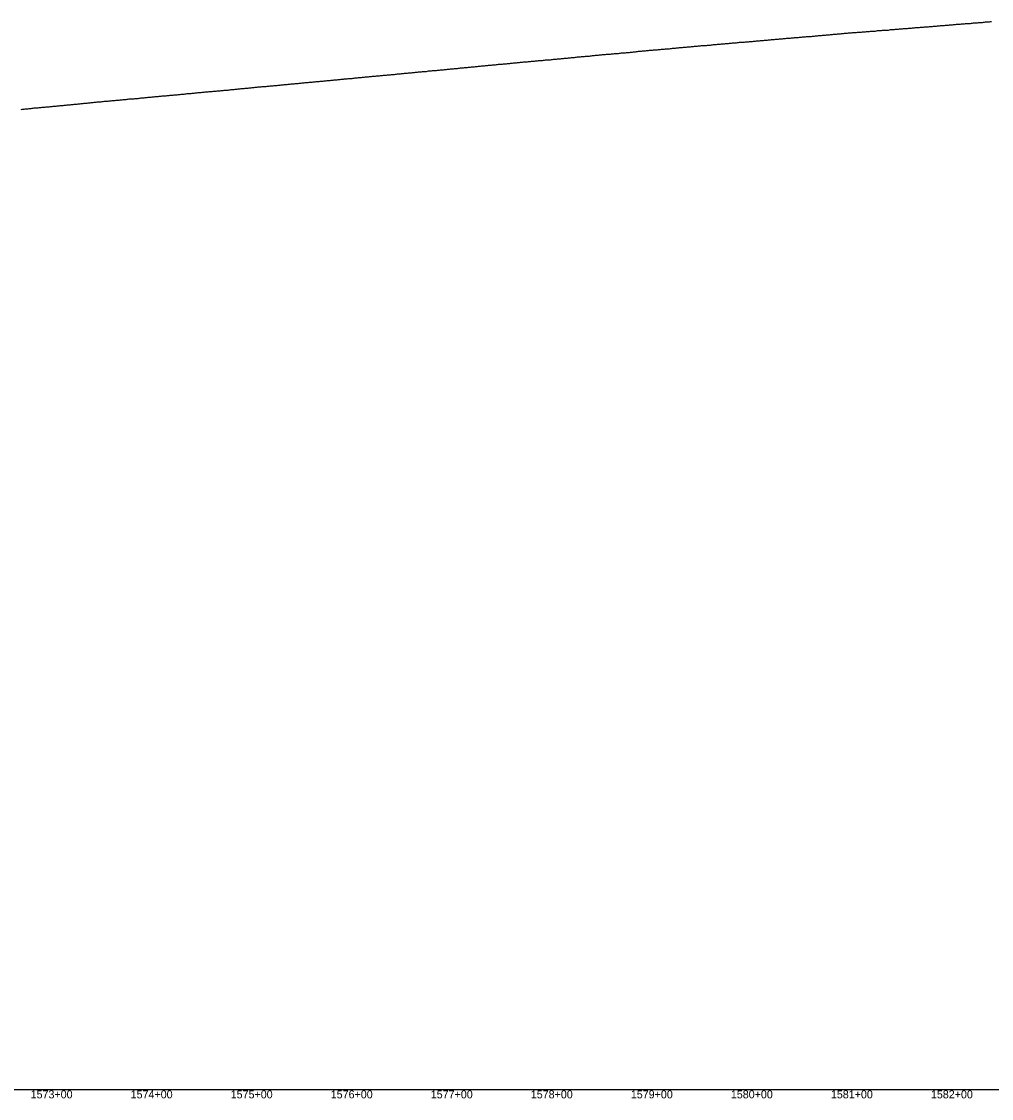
# Model space of a CAD drawing. Extents: x -3793 to 50787, y -1075 to 6138.
# Drawn here: x 44710 to 45680, y -1009 to 67 of the extents above; entities that cross this region are included whole.
import ezdxf

# ---------------------------------------------------------------- set-up
doc = ezdxf.new("R2010")
doc.units = 0
for name, color, linetype in [('RD_DDB_Profile_EX', 7, 'Continuous'), ('RD_DDB_StaTX', 7, 'Continuous'), ('RD_GPK_Profile_Cell', 7, 'Continuous')]:
    doc.layers.add(name, color=color, linetype=linetype)

msp = doc.modelspace()

# ---------------------------------------------------------------- linework, layer by layer
at = {"layer": 'RD_DDB_Profile_EX'}
for points in [[(45632.706267, 62.99432), (45633.708135, 63.09507), (45634.710019, 63.24519), (45635.701932, 63.24537), (45636.703818, 63.34501), (45637.705635, 63.4953), (45638.70752, 63.545395), (45639.709404, 63.5955), (45640.701314, 63.695435), (45641.703175, 63.895575), (45642.705021, 63.94544), (45643.706905, 64.04551), (45644.708789, 64.095595), (45645.700671, 64.1464), (45646.702557, 64.19628), (45647.704406, 64.29616), (45648.70629, 64.296225), (45649.698193, 64.39578), (45650.700053, 64.546415), (45651.701939, 64.596445), (45652.703824, 64.646485), (45653.705675, 64.74602), (45654.69755, 64.79704), (45655.699435, 64.84691), (45656.701321, 64.897075), (45657.703206, 64.99681), (45658.705043, 65.047565), (45659.696932, 65.19738), (45660.698817, 65.297125), (45661.700703, 65.396995), (45662.702563, 65.447915), (45663.704428, 65.49769), (45664.696314, 65.59782), (45665.698199, 65.64759), (45666.70006, 65.748385), (45667.701945, 65.84826), (45668.703831, 65.898215), (45669.695696, 65.998235), (45670.697556, 66.048905), (45671.699441, 66.098785), (45672.701327, 66.248665), (45673.703212, 66.39854), (45674.695052, 66.499325), (45675.696938, 66.549195), (45676.698823, 66.59911), (45677.700709, 66.69904), (45678.692584, 66.799025), (45679.694434, 66.849715)], [(45432.730713, 46.38978), (45433.732597, 46.489145), (45434.734481, 46.539555), (45435.736366, 46.638915), (45436.738143, 46.73826), (45437.730114, 46.8398), (45438.731982, 46.79047), (45439.733866, 46.79087), (45440.735751, 47.040255), (45441.737531, 47.13963), (45442.7295, 47.240085), (45443.731384, 47.289975), (45444.733268, 47.4388), (45445.735153, 47.53868), (45446.736928, 47.588015), (45447.728901, 47.68959), (45448.730785, 47.788385), (45449.732653, 47.838605), (45450.734538, 47.890575), (45451.736316, 48.039415), (45452.728286, 48.08988), (45453.730171, 48.189775), (45454.732055, 48.289665), (45455.733939, 48.339555), (45456.735712, 48.440005), (45457.727688, 48.539945), (45458.729572, 48.68815), (45459.73144, 48.73942), (45460.733325, 48.839305), (45461.735101, 48.93865), (45462.727073, 48.98968), (45463.728958, 49.08902), (45464.730842, 49.238355), (45465.732726, 49.388795), (45466.734497, 49.389245), (45467.726475, 49.438625), (45468.728359, 49.58736), (45469.730227, 49.639215), (45470.732111, 49.6891), (45471.733885, 49.838445), (45472.72586, 49.83838), (45473.727744, 49.889935), (45474.729612, 50.08795), (45475.731496, 50.08782), (45476.733273, 50.238235), (45477.725245, 50.2387), (45478.727129, 50.38858), (45479.728997, 50.538815), (45480.730881, 50.58766), (45481.732661, 50.68909), (45482.72463, 50.7885), (45483.726514, 50.937845), (45484.728382, 50.93915), (45485.730267, 50.990025), (45486.73205, 51.04042), (45487.724015, 51.139855), (45488.725899, 51.238715), (45489.727767, 51.390445), (45490.729555, 51.44033), (45491.731438, 51.440715), (45492.7234, 51.491145), (45493.725285, 51.68955), (45494.727152, 51.79029), (45495.728943, 51.84017), (45496.730826, 51.890535), (45497.722785, 51.94047), (45498.72467, 51.94132), (45499.726538, 52.041955), (45500.728331, 52.140945), (45501.730214, 52.29084), (45502.72217, 52.34124), (45503.724055, 52.44113), (45504.725923, 52.5418), (45505.727719, 52.592135), (45506.729602, 52.74159), (45507.721556, 52.79153), (45508.72344, 52.841875), (45509.725308, 52.89334), (45510.727107, 53.092415), (45511.719056, 53.14193), (45512.720941, 53.24096), (45513.722825, 53.341275), (45514.724693, 53.491585), (45515.726496, 53.541065), (45516.718441, 53.591405), (45517.720326, 53.6917), (45518.722194, 53.792785), (45519.724078, 53.89345), (45520.725884, 53.943355), (45521.717827, 54.092515), (45522.719711, 54.242405), (45523.721579, 54.342715), (45524.723463, 54.34334), (45525.725272, 54.44362), (45526.717212, 54.593185), (45527.719096, 54.6427), (45528.720964, 54.69302), (45529.722848, 54.891845), (45530.72466, 54.99172), (45531.716597, 55.04237), (45532.718481, 55.141515)], [(45532.718481, 55.141515), (45533.720349, 55.241995), (45534.722233, 55.292875), (45535.724048, 55.34242), (45536.715982, 55.442695), (45537.717866, 55.492575), (45538.719734, 55.49364), (45539.721618, 55.5932), (45540.723437, 55.742425), (45541.715367, 55.79302), (45542.717251, 55.743915), (45543.719119, 55.943645), (45544.721003, 56.04352), (45545.722825, 56.143405), (45546.714752, 56.19302), (45547.716637, 56.19354), (45548.718504, 56.29396), (45549.720389, 56.393545), (45550.722213, 56.44402), (45551.714137, 56.49456), (45552.716022, 56.64384), (45553.717906, 56.694045), (45554.71979, 56.743615), (45555.721601, 56.84461), (45556.713522, 56.844835), (45557.715407, 56.94444), (45558.717291, 57.093735), (45559.719175, 57.14392), (45560.720998, 57.194115), (45561.712924, 57.244365), (45562.714809, 57.343945), (45563.716676, 57.394905), (45564.718561, 57.644225), (45565.720386, 57.79352), (45566.712309, 57.793745), (45567.714194, 57.89302), (45568.716078, 57.993195), (45569.717962, 58.043385), (45570.719774, 58.094415), (45571.711694, 58.094355), (45572.713579, 58.24366), (45573.715463, 58.344415), (45574.717347, 58.39431), (45575.719171, 58.345115), (45576.711096, 58.345065), (45577.712981, 58.593715), (45578.714848, 58.744705), (45579.716733, 58.74488), (45580.708597, 58.794535), (45581.710481, 58.94384), (45582.712366, 59.04372), (45583.71425, 59.0936), (45584.716134, 59.29317), (45585.708062, 59.243725), (45586.709867, 59.244715), (45587.711751, 59.444045), (45588.713635, 59.493925), (45589.715519, 59.544395), (45590.707444, 59.64433), (45591.709268, 59.74331), (45592.711153, 59.843805), (45593.71302, 59.74534), (45594.714905, 59.79468), (45595.706826, 60.04377), (45596.708653, 60.143935), (45597.710538, 60.193815), (45598.712422, 60.194295), (45599.714306, 60.343575), (45600.706233, 60.493195), (45601.708039, 60.544525), (45602.709923, 60.694135), (45603.711807, 60.74401), (45604.713691, 60.744185), (45605.705615, 60.89383), (45606.70744, 60.99341), (45607.709325, 60.993285), (45608.711192, 61.143795), (45609.713077, 61.24394), (45610.704997, 61.244425), (45611.706825, 61.34403), (45612.70871, 61.44449), (45613.710594, 61.59349), (45614.712478, 61.49457), (45615.704404, 61.54482), (45616.706211, 61.694885), (45617.708095, 61.7945), (45618.709979, 61.894385), (45619.711864, 61.894845), (45620.703786, 62.0445), (45621.705612, 62.1441), (45622.707497, 62.244285), (45623.709381, 62.294175), (45624.711249, 62.295395), (45625.703168, 62.44479), (45626.704997, 62.5944), (45627.706882, 62.693715), (45628.708766, 62.79359), (45629.710634, 62.84514), (45630.70255, 62.84534), (45631.704436, 62.945235), (45632.706267, 62.99432)], [(45332.742828, 37.69277), (45333.744712, 37.742655), (45334.746596, 37.842915), (45335.74848, 37.942805), (45336.750288, 37.99308), (45337.742229, 38.14225), (45338.744097, 38.14331), (45339.745981, 38.1932), (45340.747866, 38.342365), (45341.749676, 38.442985), (45342.741614, 38.49292), (45343.743499, 38.642815), (45344.745383, 38.69309), (45345.747267, 38.692985), (45346.749072, 38.941305), (45347.741016, 38.94203), (45348.7429, 39.042725), (45349.744785, 39.14221), (45350.746653, 39.24251), (45351.748461, 39.293155), (45352.740401, 39.34348), (45353.742286, 39.492215), (45354.74417, 39.541705), (45355.746054, 39.59399), (45356.747857, 39.69309), (45357.739803, 39.74304), (45358.741687, 39.89211), (45359.743572, 39.992), (45360.745456, 40.091465), (45361.747254, 40.24092), (45362.739188, 40.292115), (45363.741072, 40.3924), (45364.742957, 40.492295), (45365.744841, 40.592595), (45366.746642, 40.742075), (45367.73859, 40.791595), (45368.740474, 40.84191), (45369.742358, 40.941365), (45370.744243, 40.99169), (45371.746038, 41.092025), (45372.737992, 41.291075), (45373.739876, 41.34096), (45374.741744, 41.342085), (45375.743628, 41.441975), (45376.745427, 41.54144), (45377.737377, 41.64138), (45378.739261, 41.741705), (45379.741145, 41.841155), (45380.74303, 41.89104), (45381.744823, 42.041835), (45382.736778, 42.14132), (45383.738663, 42.19121), (45384.740547, 42.340635), (45385.742431, 42.390995), (45386.744211, 42.441665), (45387.736164, 42.491605), (45388.738048, 42.591945), (45389.739932, 42.790935), (45390.741817, 42.84128), (45391.743608, 42.941175), (45392.735565, 42.941115), (45393.737449, 42.941005), (45394.739334, 43.041855), (45395.741218, 43.191275), (45396.743004, 43.29117), (45397.73495, 43.3414), (45398.736835, 43.39175), (45399.738719, 43.491645), (45400.740603, 43.591075), (45401.742392, 43.790015), (45402.734352, 43.840905), (45403.736236, 43.84225), (45404.738121, 44.0402), (45405.740005, 44.09009), (45406.741789, 44.24048), (45407.733737, 44.34027), (45408.735622, 44.39015), (45409.737506, 44.489555), (45410.73939, 44.58943), (45411.741177, 44.640275), (45412.733139, 44.740215), (45413.735023, 44.839605), (45414.736908, 44.93798), (45415.738792, 44.98835), (45416.740574, 45.04027), (45417.732541, 45.239175), (45418.734409, 45.14184), (45419.736293, 45.34077), (45420.738177, 45.439685), (45421.739962, 45.53907), (45422.731926, 45.5905), (45423.73381, 45.639885), (45424.735694, 45.68977), (45425.737579, 45.840175), (45426.739358, 45.890065), (45427.731327, 46.0879), (45428.733195, 46.090185), (45429.73508, 46.19007), (45430.736964, 46.33895), (45431.738747, 46.33984), (45432.730713, 46.38978)], [(45232.764984, 28.28974), (45233.766867, 28.43854), (45234.768751, 28.438975), (45235.760726, 28.539465), (45236.76249, 28.640125), (45237.764373, 28.640545), (45238.766256, 28.73992), (45239.768139, 28.83981), (45240.760111, 28.93975), (45241.761878, 29.139405), (45242.763761, 29.189795), (45243.765644, 29.239685), (45244.767527, 29.33957), (45245.759496, 29.489505), (45246.761266, 29.4907), (45247.763149, 29.54109), (45248.765032, 29.690985), (45249.766915, 29.79139), (45250.758881, 29.89083), (45251.760654, 30.04098), (45252.762537, 30.140875), (45253.764421, 30.240765), (45254.756382, 30.340225), (45255.758267, 30.340605), (45256.760043, 30.44173), (45257.761926, 30.640695), (45258.763809, 30.690585), (45259.755768, 30.84052), (45260.757652, 30.89089), (45261.759431, 30.991115), (45262.761314, 31.04145), (45263.763197, 31.092255), (45264.755153, 31.340365), (45265.757037, 31.44025), (45266.758819, 31.49141), (45267.760702, 31.54173), (45268.762585, 31.641625), (45269.754538, 31.840685), (45270.756422, 31.890565), (45271.758207, 31.941715), (45272.76009, 32.041595), (45273.761974, 32.091905), (45274.753923, 32.192705), (45275.755808, 32.292175), (45276.757596, 32.392805), (45277.759479, 32.39392), (45278.761362, 32.5926), (45279.753309, 32.692545), (45280.755193, 32.89202), (45281.756984, 32.942685), (45282.758867, 32.99297), (45283.75081, 33.092915), (45284.752694, 33.142015), (45285.754578, 33.24271), (45286.756372, 33.34408), (45287.758255, 33.542865), (45288.750195, 33.642805), (45289.752079, 33.74308), (45290.753964, 33.84298), (45291.75576, 33.84361), (45292.757644, 33.89387), (45293.74958, 33.943815), (45294.751465, 34.14298), (45295.753349, 34.24287), (45296.755157, 34.243145), (45297.757032, 34.393775), (45298.748966, 34.39442), (45299.75085, 34.44397), (45300.752734, 34.54315), (45301.754545, 34.69341), (45302.75642, 34.794705), (45303.748351, 34.844655), (45304.750235, 34.8449), (45305.75212, 34.944815), (45306.753933, 35.04473), (45307.755808, 35.19463), (45308.747736, 35.294575), (45309.749621, 35.444475), (45310.751505, 35.49405), (45311.753322, 35.59294), (45312.755205, 35.64487), (45313.747138, 35.74517), (45314.749006, 35.845355), (45315.75089, 35.944635), (45316.75271, 35.89518), (45317.744639, 35.94481), (45318.746523, 36.24406), (45319.748407, 36.244965), (45320.750292, 36.394535), (45321.752106, 36.4941), (45322.74404, 36.743345), (45323.745925, 36.74395), (45324.747809, 36.79385), (45325.749693, 36.94302), (45326.751495, 37.09369), (45327.743426, 37.292625), (45328.74531, 37.293515), (45329.747194, 37.34341), (45330.749079, 37.44365), (45331.750891, 37.49355), (45332.742828, 37.69277)], [(45132.778931, 18.8446), (45133.780638, 18.99468), (45134.783599, 19.04464), (45135.775365, 19.14468), (45136.777073, 19.19475), (45137.77878, 19.34396), (45138.781751, 19.4439), (45139.783459, 19.59398), (45140.775225, 19.693565), (45141.778184, 19.743535), (45142.779892, 19.89263), (45143.781599, 19.99272), (45144.78457, 19.9932), (45145.776336, 20.093245), (45146.778044, 20.24332), (45147.779751, 20.2934), (45148.782708, 20.441825), (45149.774582, 20.542415), (45150.776182, 20.6425), (45151.779152, 20.74197), (45152.780859, 20.841485), (45153.782567, 20.94158), (45154.774334, 20.943305), (45155.777288, 21.04226), (45156.778996, 21.19116), (45157.780719, 21.24124), (45158.783672, 21.39006), (45159.775439, 21.44073), (45160.777147, 21.541435), (45161.780099, 21.64091), (45162.781807, 21.740355), (45163.782286, 21.792275), (45164.774053, 21.94232), (45165.77576, 22.0424), (45166.77622, 22.19251), (45167.777928, 22.292595), (45168.779636, 22.342155), (45169.771415, 22.4422), (45170.771871, 22.44436), (45171.773578, 22.59443), (45172.775286, 22.694505), (45173.775739, 22.844285), (45174.777366, 22.94397), (45175.769212, 22.99482), (45176.770929, 23.09489), (45177.771378, 23.1952), (45178.773085, 23.29562), (45179.774726, 23.34603), (45180.766558, 23.49509), (45181.767004, 23.59612), (45182.768718, 23.6462), (45183.770424, 23.74629), (45184.770823, 23.84699), (45185.772531, 23.897495), (45186.764338, 24.09692), (45187.766045, 24.14721), (45188.766483, 24.198215), (45189.768161, 24.24843), (45190.769872, 24.34836), (45191.760394, 24.498845), (45192.7621, 24.548925), (45193.763806, 24.64908), (45194.765498, 24.749155), (45195.765939, 24.84976), (45196.767646, 24.899835), (45197.963292, 25.02038), (45198.761015, 25.09929), (45199.7629, 25.19918), (45200.764784, 25.299025), (45201.766668, 25.498805), (45202.768549, 25.547975), (45203.760434, 25.598015), (45204.762318, 25.69791), (45205.764219, 25.796865), (45206.766103, 25.946585), (45207.767954, 26.04647), (45208.759852, 26.096405), (45209.761752, 26.14608), (45210.763637, 26.24553), (45211.765521, 26.445185), (45212.767366, 26.494485), (45213.769249, 26.59437), (45214.76117, 26.64431), (45215.763055, 26.743615), (45216.764888, 26.842935), (45217.766771, 26.942815), (45218.768654, 26.993395), (45219.760604, 27.19217), (45220.762489, 27.24166), (45221.764292, 27.34114), (45222.766175, 27.39265), (45223.768067, 27.49137), (45224.76995, 27.5908), (45225.761906, 27.6912), (45226.763705, 27.78014), (45227.765588, 27.87889), (45228.767471, 27.93959), (45229.769354, 27.990005), (45230.76134, 28.039745), (45231.763101, 28.140915), (45232.764984, 28.28974)], [(45034.422266, 9.64911), (45035.424135, 9.748995), (45036.425979, 9.848055), (45037.41786, 9.89829), (45038.419739, 9.998195), (45039.421617, 10.0981), (45040.423439, 10.0973), (45041.425317, 10.39671), (45042.417211, 10.396985), (45043.41909, 10.49671), (45044.420899, 10.5956), (45045.418255, 10.695035), (45045.792046, 10.696085), (45046.783923, 10.84582), (45047.785759, 10.9455), (45048.789366, 10.996215), (45049.791198, 11.09703), (45050.793082, 11.19675), (45051.784982, 11.29651), (45052.78685, 11.397335), (45053.788734, 11.497075), (45054.790587, 11.54697), (45055.79247, 11.646865), (45056.784351, 11.747585), (45057.786235, 11.847475), (45058.788119, 11.897645), (45059.789966, 12.09794), (45060.781852, 12.147875), (45061.783736, 12.147875), (45062.785604, 12.248625), (45063.787488, 12.398525), (45064.789355, 12.49842), (45065.781237, 12.598365), (45066.783104, 12.64906), (45067.784989, 12.748905), (45068.78686, 12.7988), (45069.788735, 12.94941), (45070.780605, 13.04935), (45071.78249, 13.1492), (45072.784374, 13.249085), (45073.78624, 13.29981), (45074.778106, 13.34976), (45075.77999, 13.44966), (45076.314023, 13.503305), (45076.782374, 13.549785), (45077.784081, 13.649845), (45078.785789, 13.749925), (45079.778827, 13.89935), (45080.780533, 13.949475), (45081.782234, 13.99959), (45082.783941, 14.099635), (45083.786911, 14.199135), (45084.77869, 14.349115), (45085.780396, 14.449205), (45086.783353, 14.54867), (45087.785063, 14.698755), (45088.776847, 14.748715), (45089.778553, 14.84873), (45090.781528, 14.948235), (45091.783212, 15.04844), (45092.78492, 15.148525), (45093.777974, 15.247955), (45094.779684, 15.248175), (45095.781391, 15.348255), (45096.783072, 15.448335), (45097.786037, 15.64751), (45098.777836, 15.697725), (45099.779543, 15.74781), (45100.782519, 15.84708), (45101.784188, 15.94698), (45102.785896, 15.997625), (45103.778962, 16.14665), (45104.780669, 16.19696), (45105.782376, 16.297045), (45106.784047, 16.446925), (45107.777117, 16.49656), (45108.778824, 16.646405), (45109.780531, 16.746965), (45110.783445, 16.79647), (45111.785153, 16.94602), (45112.776972, 16.996335), (45113.778685, 17.09616), (45114.781653, 17.09618), (45115.783303, 17.29597), (45116.785011, 17.446055), (45117.778092, 17.49549), (45118.779799, 17.595575), (45119.781515, 17.695345), (45120.784411, 17.79478), (45121.776246, 17.845175), (45122.777953, 17.8956), (45123.77966, 17.995675), (45124.782624, 18.095185), (45125.784268, 18.19526), (45126.776107, 18.294945), (45127.77907, 18.394415), (45128.780777, 18.444895), (45129.782485, 18.544975), (45130.784117, 18.64467), (45131.777213, 18.744105), (45132.778931, 18.8446)], [(44834.464869, -8.963405), (44835.466637, -8.91142), (44836.469214, -8.861855), (44837.46121, -8.7628), (44838.462977, -8.662725), (44839.464566, -8.66071), (44840.466334, -8.51258), (44841.468103, -8.36346), (44842.460093, -8.3115), (44843.461876, -8.211435), (44844.463454, -8.015155), (44845.465222, -8.013175), (44846.46699, -7.962155), (44847.459794, -7.814615), (44848.461577, -7.76357), (44849.463152, -7.66252), (44850.46492, -7.51436), (44851.466688, -7.41427), (44852.458677, -7.41232), (44853.460256, -7.313185), (44854.462024, -7.213105), (44855.463807, -7.06303), (44856.465575, -6.96387), (44857.458378, -6.91446), (44858.459954, -6.86341), (44859.461721, -6.86047), (44860.463489, -6.71135), (44861.465257, -6.56316), (44862.45726, -6.512185), (44863.458841, -6.41211), (44864.460608, -6.31203), (44865.462376, -6.261035), (44866.464144, -6.16096), (44867.456945, -6.01334), (44868.458539, -5.914215), (44869.460307, -5.86224), (44870.462074, -5.7131), (44871.463842, -5.662085), (44872.455827, -5.66019), (44873.45741, -5.411965), (44874.459178, -5.311885), (44875.460961, -5.21182), (44876.462728, -5.160835), (44877.45534, -5.060365), (44878.457108, -5.011235), (44879.458876, -4.912095), (44880.460644, -4.713865), (44881.462412, -4.66286), (44882.454226, -4.561905), (44883.455994, -4.51092), (44884.457762, -4.36175), (44885.45953, -4.31257), (44886.461297, -4.212485), (44887.453097, -4.06244), (44888.455693, -4.06204), (44889.45746, -3.96012), (44890.459228, -3.764625), (44891.460996, -3.66362), (44892.452796, -3.610855), (44893.454563, -3.511685), (44894.456331, -3.4125), (44895.458113, -3.36065), (44896.459881, -3.31058), (44897.451681, -3.21054), (44898.454262, -3.110065), (44899.456029, -3.060905), (44900.457797, -3.011735), (44901.459386, -2.860765), (44902.451379, -2.81073), (44903.453147, -2.711545), (44904.454915, -2.56235), (44905.456682, -2.463145), (44906.458277, -2.461315), (44907.45025, -2.409535), (44908.452846, -2.261755), (44909.454613, -2.209885), (44910.456381, -2.159815), (44911.457972, -2.010635), (44912.449948, -1.86148), (44913.451716, -1.7614), (44914.453484, -1.661325), (44915.455266, -1.66039), (44916.456862, -1.56118), (44917.448833, -1.362845), (44918.4506, -1.262755), (44919.452368, -1.21182), (44920.45495, -1.111455), (44921.456543, -1.060505), (44922.448517, -1.01046), (44923.450285, -0.812985), (44924.452053, -0.76032), (44925.45382, -0.710245), (44926.44562, -0.512755), (44927.447388, -0.412665), (44928.449169, -0.31175), (44929.450937, -0.211665), (44930.452539, -0.06158), (44931.445319, -0.012135), (44932.447086, 0.03795), (44933.448854, 0.138035), (44934.450622, 0.23812)], [(44934.450622, 0.23812), (44935.452221, 0.339045), (44936.444189, 0.43825), (44937.445956, 0.5875), (44938.447724, 0.68759), (44939.449492, 0.688505), (44940.451097, 0.83777), (44941.443073, 0.98781), (44942.44484, 1.03871), (44943.447423, 1.138195), (44944.44919, 1.238275), (44945.450792, 1.33836), (44946.442758, 1.48758), (44947.444525, 1.63685), (44948.446293, 1.686945), (44949.448061, 1.73704), (44950.449668, 1.788745), (44951.441628, 1.88879), (44952.443396, 1.938875), (44953.445163, 1.98896), (44954.446944, 2.089035), (44955.449364, 2.18934), (44956.441327, 2.288565), (44957.443094, 2.33946), (44958.444862, 2.48793), (44959.44647, 2.53722), (44960.448239, 2.5889), (44961.440197, 2.68816), (44962.441965, 2.83825), (44963.443732, 2.939115), (44964.445346, 2.93997), (44965.4373, 3.040015), (44966.43908, 3.190085), (44967.441663, 3.288805), (44968.443431, 3.38889), (44969.445042, 3.48976), (44970.436998, 3.589805), (44971.438766, 3.689105), (44972.440533, 3.837645), (44973.442301, 3.939275), (44974.443917, 3.989355), (44975.435868, 4.088645), (44976.437636, 4.18949), (44977.439404, 4.338085), (44978.441987, 4.388275), (44979.443613, 4.48758), (44980.435567, 4.58763), (44981.437335, 4.638495), (44982.439102, 4.689345), (44983.44087, 4.78943), (44984.442488, 4.938015), (44985.434437, 4.988815), (44986.436205, 5.040385), (44987.437156, 5.19033), (44988.438787, 5.339045), (44989.440555, 5.3905), (44990.43249, 5.490545), (44991.433449, 5.58997), (44992.435217, 5.64069), (44993.436862, 5.83955), (44994.43863, 5.89026), (44995.429739, 5.94212), (44996.431506, 6.042205), (44997.433163, 6.14284), (44998.434932, 6.19292), (44999.435885, 6.293065), (45000.437661, 6.394125), (45001.429558, 6.44465), (45002.431229, 6.544235), (45003.43218, 6.693965), (45004.433955, 6.79447), (45005.435723, 6.89413), (45006.427605, 6.994595), (45007.42847, 7.09524), (45008.430238, 7.2446), (45009.432012, 7.245395), (45010.43378, 7.29547), (45011.424757, 7.396085), (45012.426524, 7.59557), (45013.428297, 7.64595), (45014.430064, 7.696315), (45015.431832, 7.79612), (45016.422806, 7.89678), (45017.424573, 7.947315), (45018.426344, 8.047385), (45019.428112, 8.147455), (45020.429019, 8.247895), (45021.420851, 8.39778), (45022.42262, 8.49771), (45023.424388, 8.598095), (45024.425324, 8.648845), (45025.427073, 8.748735), (45026.428841, 8.84874), (45027.420659, 8.99879), (45028.421593, 9.049575), (45029.423355, 9.199635), (45030.425123, 9.249765), (45031.677613, 9.3753), (45032.418509, 9.449435), (45033.420388, 9.5493), (45034.422266, 9.64911)], [(44734.488231, -18.512225), (44735.480233, -18.364215), (44736.482, -18.313125), (44737.483768, -18.213045), (44738.485535, -18.16197), (44739.487105, -18.06289), (44740.479916, -17.9134), (44741.481683, -17.814345), (44742.48345, -17.71426), (44743.485218, -17.71114), (44744.486785, -17.61208), (44745.479597, -17.36673), (44746.481365, -17.365595), (44747.483132, -17.314475), (44748.4849, -17.16439), (44749.4767, -17.064345), (44750.479279, -17.01379), (44751.481046, -16.913715), (44752.482814, -16.813635), (44753.484582, -16.7146), (44754.476381, -16.614555), (44755.478149, -16.51447), (44756.479917, -16.41336), (44757.481684, -16.313285), (44758.483452, -16.26219), (44759.475252, -16.16215), (44760.47783, -16.064685), (44761.479598, -15.9146), (44762.481366, -15.765555), (44763.483134, -15.764435), (44764.474933, -15.664385), (44765.476701, -15.56328), (44766.478486, -15.414235), (44767.480253, -15.26516), (44768.482021, -15.214065), (44769.474632, -15.163565), (44770.476399, -15.015565), (44771.478184, -14.91652), (44772.479952, -14.8654), (44773.481516, -14.81327), (44774.473519, -14.664245), (44775.475304, -14.564175), (44776.477071, -14.46409), (44777.478839, -14.314005), (44778.480408, -14.21492), (44779.473218, -14.163435), (44780.475003, -14.064395), (44781.47677, -13.964315), (44782.478538, -13.86423), (44783.470337, -13.81317), (44784.472122, -13.812095), (44785.473889, -13.517035), (44786.475656, -13.46594), (44787.477424, -13.463865), (44788.470036, -13.36338), (44789.471821, -13.213315), (44790.473588, -13.114255), (44791.475356, -13.06316), (44792.476922, -12.865095), (44793.468939, -12.864055), (44794.470707, -12.861975), (44795.472474, -12.7119), (44796.474241, -12.56479), (44797.475813, -12.46372), (44798.468639, -12.363255), (44799.470406, -12.312165), (44800.472174, -12.1631), (44801.473941, -12.064025), (44802.475526, -12.013955), (44803.467524, -12.01093), (44804.469291, -11.86185), (44805.471059, -11.76276), (44806.472631, -11.71171), (44807.475223, -11.56317), (44808.467224, -11.513125), (44809.468991, -11.462045), (44810.470758, -11.263965), (44811.472328, -11.163885), (44812.474113, -11.112825), (44813.466109, -11.01278), (44814.467876, -10.91368), (44815.469643, -10.76457), (44816.471234, -10.713525), (44817.47381, -10.51504), (44818.465809, -10.46299), (44819.467576, -10.462915), (44820.469146, -10.41185), (44821.470931, -10.31277), (44822.472699, -10.21269), (44823.464693, -10.11265), (44824.46646, -10.061605), (44825.468051, -10.01058), (44826.470628, -9.909985), (44827.462626, -9.760945), (44828.464393, -9.66088), (44829.46616, -9.511795), (44830.467749, -9.411735), (44831.469517, -9.311665), (44832.46151, -9.261625), (44833.463277, -9.112515), (44834.464869, -8.963405)], [(44709.489826, -21.011315), (44710.491594, -20.86124), (44711.493363, -20.7121), (44712.485347, -20.61113), (44713.487932, -20.51253), (44714.489508, -20.46054), (44715.491276, -20.311425), (44716.483265, -20.211385), (44717.485032, -20.062255), (44718.487617, -19.96273), (44719.48919, -19.912655), (44720.490958, -19.812575), (44721.48295, -19.761565), (44722.484717, -19.51437), (44723.486484, -19.462375), (44724.48887, -19.46186), (44725.490639, -19.312775), (44726.482634, -19.26273), (44727.484401, -19.16265), (44728.486168, -19.012575), (44729.488551, -18.96104), (44730.490319, -18.811975), (44731.482317, -18.712925), (44732.484085, -18.66285), (44733.485852, -18.610805), (44734.488231, -18.512225)]]:
    msp.add_lwpolyline(points, dxfattribs=at)
at = {"layer": 'RD_GPK_Profile_Cell'}
msp.add_line((1000, -1000), (46610.921919, -1000), dxfattribs=at)

# ---------------------------------------------------------------- texts
at = {"layer": 'RD_DDB_StaTX'}
for s, p in [('1573+00', (44718.971301, -1009)), ('1574+00', (44818.971301, -1009)), ('1575+00', (44918.971301, -1009)), ('1576+00', (45018.971301, -1009)), ('1577+00', (45118.971301, -1009)), ('1578+00', (45218.971301, -1009)), ('1579+00', (45318.971301, -1009)), ('1580+00', (45418.971301, -1009)), ('1581+00', (45518.971301, -1009)), ('1582+00', (45618.971301, -1009))]:
    msp.add_text(s, height=8, dxfattribs=at).set_placement(p)

doc.saveas('drawing.dxf')
